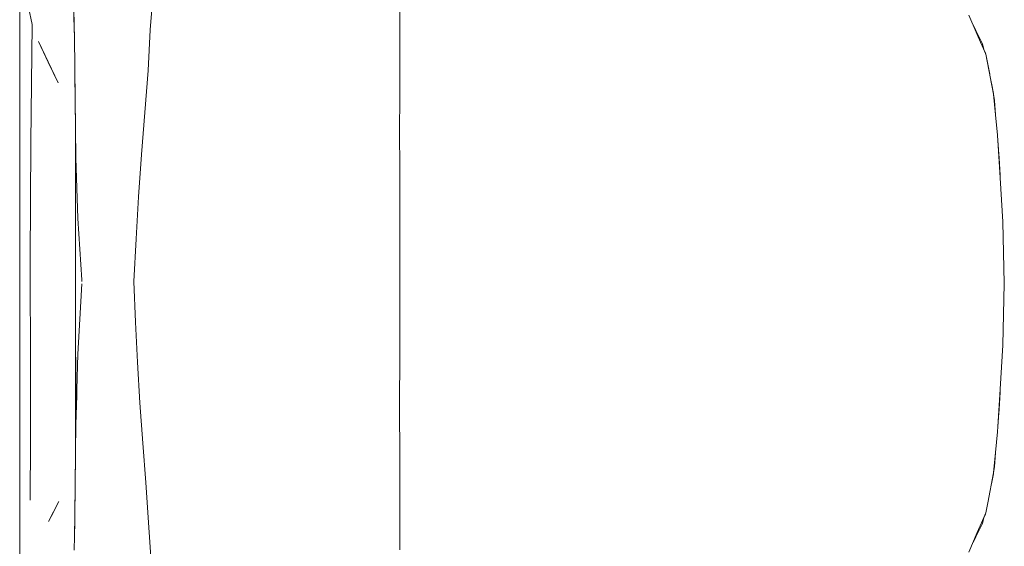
# Model space of a CAD drawing. Header units: millimetres. Extents: x -261 to 187, y -214 to 106.
# Tile 746 of 1056: x -206.12 to -205.348, y 9.141 to 9.554. Entities that reach past the tile are written whole.
import ezdxf

# ---------------------------------------------------------------- set-up
doc = ezdxf.new("R2010")
doc.units = ezdxf.units.MM
doc.header["$LTSCALE"] = 0.005
doc.header["$MEASUREMENT"] = 0
doc.layers.add('IFC-Elemento de mobília-Contorno', color=9, linetype='Continuous', lineweight=5)

msp = doc.modelspace()

# ---------------------------------------------------------------- linework, layer by layer
at = {"layer": 'IFC-Elemento de mobília-Contorno', "lineweight": 5}
for p, q in [((-206.11996, 9.46185), (-206.11986, 9.61528)), ((-206.113, 9.56355), (-206.11021, 9.5499)), ((-205.82208, 9.52885), (-205.82208, 9.56499)), ((-206.0775, 9.56164), (-206.07713, 9.53851)), ((-206.07746, 9.55979), (-206.07721, 9.54373)), ((-206.0177, 9.54592), (-206.01631, 9.56167)), ((-205.37593, 9.55744), (-205.36931, 9.54206)), ((-206.11136, 9.45739), (-206.11021, 9.5499)), ((-205.37278, 9.55011), (-205.37053, 9.54533)), ((-205.37262, 9.54975), (-205.37054, 9.54534)), ((-205.37262, 9.54975), (-205.36931, 9.54206)), ((-206.01845, 9.52989), (-206.0177, 9.54592)), ((-205.37054, 9.54534), (-205.36788, 9.54012)), ((-205.37053, 9.54532), (-205.37052, 9.54531)), ((-205.36931, 9.54206), (-205.36269, 9.52667)), ((-205.36931, 9.54206), (-205.366, 9.53436)), ((-205.36788, 9.54012), (-205.36525, 9.53494)), ((-206.10524, 9.53661), (-206.08993, 9.50431)), ((-206.10524, 9.53661), (-206.09758, 9.52046)), ((-206.07713, 9.53851), (-206.07685, 9.51766)), ((-206.07712, 9.53762), (-206.07711, 9.5373)), ((-206.07711, 9.5373), (-206.07687, 9.51931)), ((-205.36525, 9.53494), (-205.36428, 9.53035)), ((-206.0192, 9.51385), (-206.01845, 9.52989)), ((-205.82209, 9.49304), (-205.82208, 9.52885)), ((-205.36442, 9.53103), (-205.363, 9.52778)), ((-205.363, 9.52778), (-205.36284, 9.527)), ((-205.36269, 9.52667), (-205.35648, 9.49529)), ((-205.36269, 9.52667), (-205.35959, 9.51098)), ((-205.36269, 9.52667), (-205.36114, 9.51882)), ((-206.09758, 9.52046), (-206.08993, 9.50431)), ((-206.07685, 9.51766), (-206.0767, 9.50631)), ((-206.07684, 9.51741), (-206.07682, 9.5153)), ((-205.36114, 9.51882), (-205.35959, 9.51098)), ((-206.07682, 9.5153), (-206.07651, 9.49216)), ((-206.02176, 9.48085), (-206.0192, 9.51385)), ((-206.0767, 9.50631), (-206.07655, 9.49497)), ((-205.35863, 9.50613), (-205.35656, 9.49588)), ((-205.35862, 9.50609), (-205.35817, 9.50386)), ((-205.35817, 9.50386), (-205.35656, 9.49588)), ((-206.07655, 9.49497), (-206.07647, 9.48939)), ((-205.35656, 9.49588), (-205.35649, 9.49535)), ((-205.35648, 9.49529), (-205.35495, 9.47923)), ((-205.35648, 9.49529), (-205.35587, 9.49043)), ((-206.07651, 9.49216), (-206.0762, 9.46854)), ((-206.07645, 9.48782), (-206.07623, 9.4706)), ((-205.82212, 9.4664), (-205.82209, 9.49304)), ((-205.35587, 9.49043), (-205.35495, 9.47923)), ((-206.02439, 9.44804), (-206.02176, 9.48085)), ((-205.35495, 9.47923), (-205.35343, 9.46316)), ((-206.07623, 9.20948), (-206.07623, 9.47062)), ((-206.0762, 9.46854), (-206.07592, 9.44538)), ((-205.82212, 9.4664), (-205.82208, 9.43655)), ((-205.35343, 9.46316), (-205.35236, 9.44641)), ((-205.35341, 9.46286), (-205.3534, 9.46274)), ((-205.3534, 9.46274), (-205.35247, 9.44826)), ((-206.11996, 9.46185), (-206.11995, 9.2519)), ((-206.11166, 9.36502), (-206.11136, 9.45739)), ((-206.02677, 9.41477), (-206.02439, 9.44804)), ((-205.35251, 9.44875), (-205.35223, 9.44528)), ((-206.07592, 9.44538), (-206.07439, 9.39772)), ((-205.35236, 9.44641), (-205.35129, 9.42965)), ((-205.35223, 9.44528), (-205.35129, 9.42965)), ((-205.35223, 9.44528), (-205.35142, 9.43184)), ((-205.82208, 9.43655), (-205.82208, 9.4004)), ((-205.35142, 9.43184), (-205.35138, 9.43107)), ((-205.35129, 9.42965), (-205.3494, 9.39511)), ((-206.0287, 9.3819), (-206.02677, 9.41477)), ((-206.07439, 9.39772), (-206.07131, 9.34972)), ((-205.8221, 9.36499), (-205.82208, 9.4004)), ((-205.3494, 9.39511), (-205.34814, 9.34676)), ((-205.3494, 9.39511), (-205.34814, 9.34677)), ((-206.03051, 9.34842), (-206.0287, 9.3819)), ((-206.11166, 9.36502), (-206.11146, 9.27687)), ((-205.8221, 9.36499), (-205.82209, 9.3329)), ((-206.07131, 9.34972), (-206.07115, 9.34842)), ((-206.07131, 9.34972), (-206.07123, 9.34907)), ((-206.07123, 9.34907), (-206.07115, 9.34842)), ((-206.03051, 9.34842), (-206.02914, 9.31658)), ((-206.07278, 9.31895), (-206.07131, 9.3466)), ((-205.3494, 9.29841), (-205.34814, 9.34676)), ((-205.82209, 9.29543), (-205.82209, 9.3329)), ((-206.07426, 9.2913), (-206.07278, 9.31895)), ((-206.02914, 9.31658), (-206.02771, 9.28505)), ((-205.82213, 9.24636), (-205.82209, 9.29543)), ((-205.35129, 9.26388), (-205.3494, 9.29841)), ((-206.07592, 9.23628), (-206.07592, 9.28914)), ((-206.07509, 9.26379), (-206.07426, 9.2913)), ((-206.02771, 9.28505), (-206.02572, 9.25319)), ((-206.11146, 9.27687), (-206.11143, 9.2236)), ((-206.07523, 9.25899), (-206.07509, 9.26379)), ((-205.35236, 9.24712), (-205.35129, 9.26388)), ((-205.35223, 9.24825), (-205.35129, 9.26388)), ((-205.35142, 9.26169), (-205.35138, 9.26246)), ((-206.07592, 9.23628), (-206.07523, 9.25899)), ((-205.35223, 9.24825), (-205.35142, 9.26169)), ((-206.11995, 9.2519), (-206.11987, 9.08429)), ((-206.02572, 9.25319), (-206.02354, 9.22167)), ((-205.35343, 9.23036), (-205.35236, 9.24712)), ((-205.35251, 9.24479), (-205.35223, 9.24825)), ((-205.82213, 9.24636), (-205.82209, 9.21434)), ((-205.3534, 9.23079), (-205.35247, 9.24527)), ((-206.07617, 9.21481), (-206.07592, 9.23628)), ((-206.11186, 9.17681), (-206.11143, 9.2236)), ((-205.35495, 9.2143), (-205.35343, 9.23036)), ((-205.35341, 9.23066), (-205.3534, 9.23079)), ((-206.02354, 9.22167), (-206.02113, 9.19077)), ((-206.07643, 9.19342), (-206.07623, 9.20948)), ((-206.07643, 9.19276), (-206.07625, 9.20789)), ((-206.07623, 9.20949), (-206.07617, 9.21481)), ((-205.82209, 9.17987), (-205.82209, 9.21434)), ((-205.35648, 9.19824), (-205.35495, 9.2143)), ((-205.35587, 9.2031), (-205.35495, 9.2143)), ((-205.35648, 9.19824), (-205.35587, 9.2031)), ((-206.07656, 9.18316), (-206.07643, 9.19342)), ((-206.07651, 9.18692), (-206.07643, 9.19276)), ((-205.36114, 9.1747), (-205.35648, 9.19824)), ((-205.35861, 9.18746), (-205.35656, 9.19765)), ((-205.35817, 9.18967), (-205.35656, 9.19765)), ((-205.35656, 9.19765), (-205.35649, 9.19816)), ((-206.02113, 9.19077), (-206.01887, 9.15926)), ((-205.3586, 9.1875), (-205.35817, 9.18967)), ((-205.3586, 9.1875), (-205.35817, 9.18967)), ((-206.07671, 9.17136), (-206.07656, 9.18316)), ((-206.0767, 9.17165), (-206.0766, 9.18003)), ((-205.82209, 9.17987), (-205.82208, 9.13796)), ((-206.09726, 9.1601), (-206.08928, 9.17582)), ((-206.09327, 9.16797), (-206.08928, 9.17582)), ((-206.07687, 9.15956), (-206.07671, 9.17136)), ((-206.07676, 9.16776), (-206.0767, 9.17165)), ((-205.36269, 9.16686), (-205.36114, 9.1747)), ((-206.09726, 9.1601), (-206.09327, 9.16797)), ((-205.366, 9.15916), (-205.36269, 9.16686)), ((-205.36525, 9.15859), (-205.36428, 9.16317)), ((-205.36525, 9.15859), (-205.36428, 9.16317)), ((-205.36525, 9.15859), (-205.36428, 9.16317)), ((-205.36442, 9.16249), (-205.363, 9.16574)), ((-205.363, 9.16574), (-205.36284, 9.16652)), ((-206.07705, 9.14864), (-206.07687, 9.15956)), ((-206.077, 9.15077), (-206.07692, 9.15651)), ((-206.01887, 9.15926), (-206.01794, 9.14395)), ((-205.36931, 9.15147), (-205.366, 9.15916)), ((-205.36788, 9.1534), (-205.36525, 9.15859)), ((-206.07723, 9.13773), (-206.07705, 9.14864)), ((-206.0771, 9.14571), (-206.077, 9.15077)), ((-205.37593, 9.13608), (-205.36931, 9.15147)), ((-205.37278, 9.14341), (-205.37053, 9.14819)), ((-205.37262, 9.14378), (-205.36931, 9.15147)), ((-205.37261, 9.1438), (-205.37054, 9.14819)), ((-205.37054, 9.14819), (-205.36788, 9.1534)), ((-206.01794, 9.14395), (-206.017, 9.12862))]:
    msp.add_line(p, q, dxfattribs=at)

doc.saveas('drawing.dxf')
